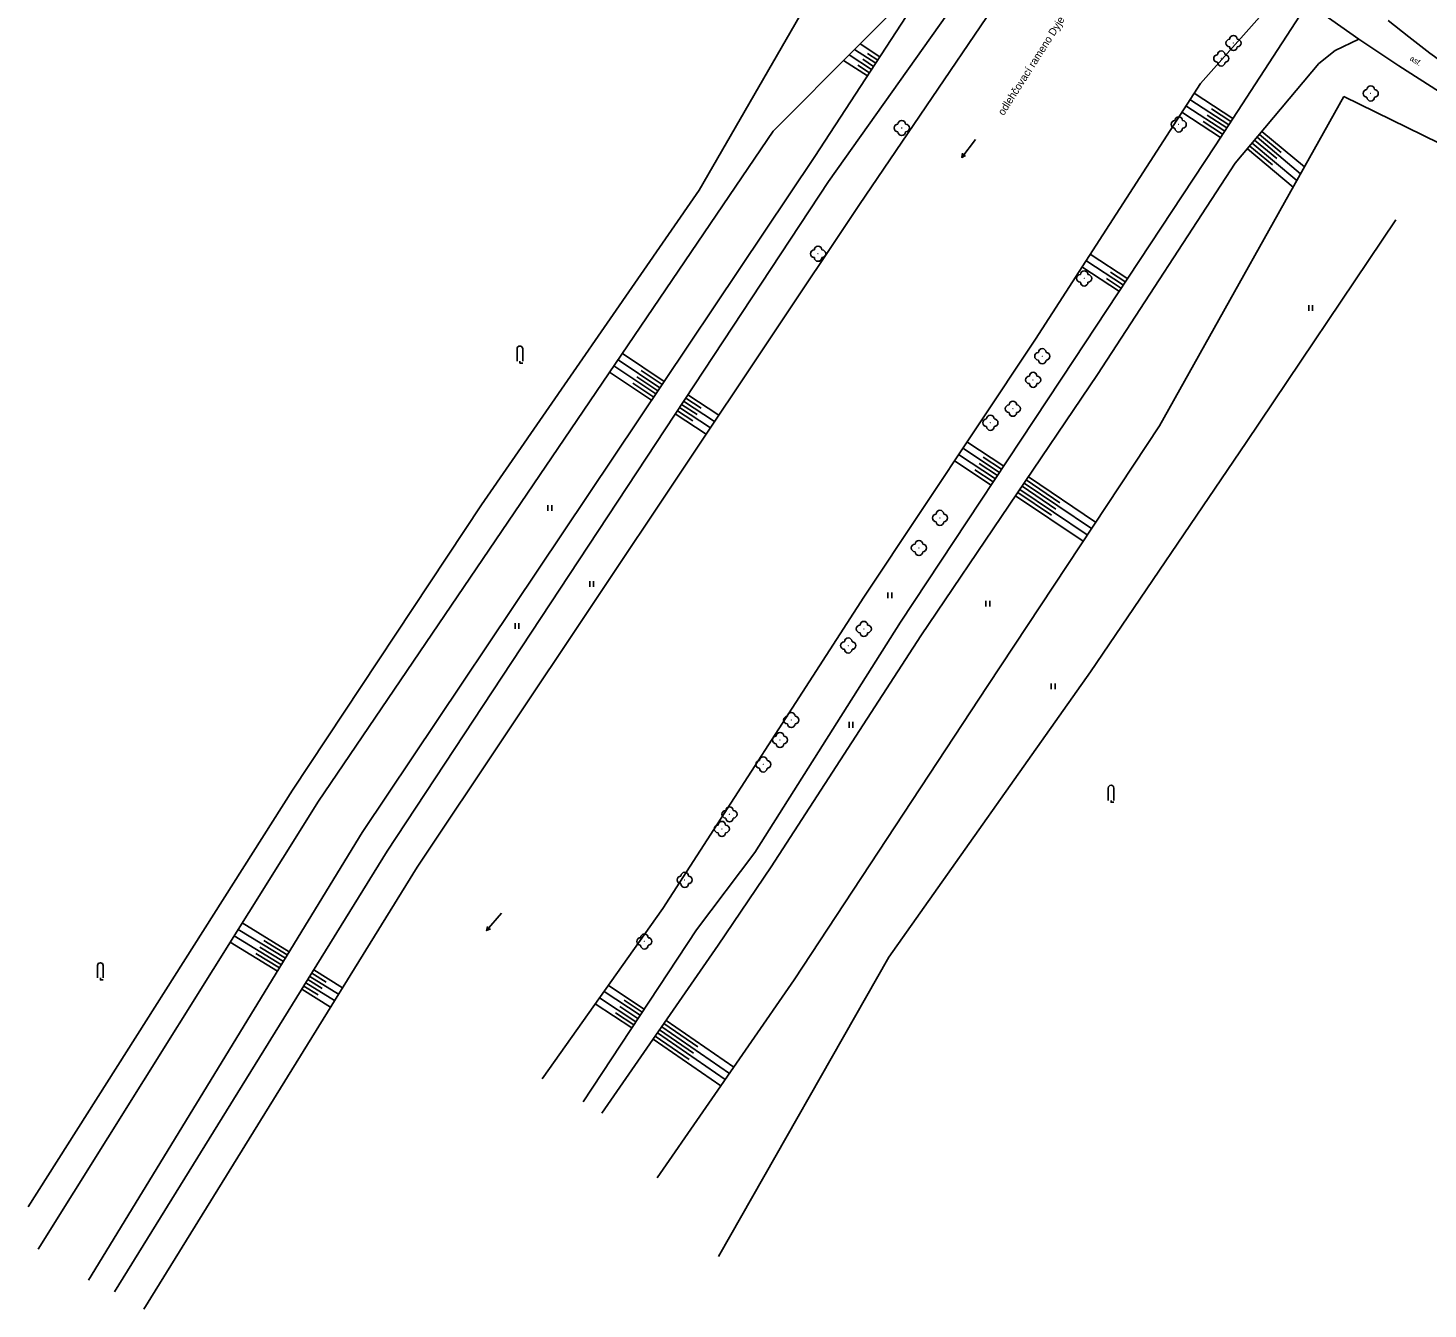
# Model space of a CAD drawing. Extents: x -584400 to -581602, y -1210894 to -1208793.
# Drawn here: x -584235 to -584050.3, y -1210779 to -1210610 of the extents above; entities that cross this region are included whole.
import ezdxf

# ---------------------------------------------------------------- set-up
doc = ezdxf.new("R2010")
doc.units = 0
for name, color, linetype in [('NÁZVY_ULIC_TOK_SMĚR', 7, 'Continuous'), ('POMOC_POPIS', 7, 'Continuous'), ('ROZHRANÍ_PLOCH', 7, 'Continuous'), ('VÝŠKOPIS', 7, 'Continuous'), ('ZELEŇ', 7, 'Continuous'), ('ZN_KULTUR', 7, 'Continuous')]:
    doc.layers.add(name, color=color, linetype=linetype)

msp = doc.modelspace()

# ---------------------------------------------------------------- linework, layer by layer
at = {"layer": 'ROZHRANÍ_PLOCH'}
for points in [[(-584066.62, -1210607.37), (-584078.39, -1210625.49)], [(-584064.18, -1210608.08), (-584059.45, -1210611.42)], [(-584055.57, -1210608.97), (-584052.86, -1210611.14), (-584050.1, -1210613.26), (-584047.29, -1210615.31), (-584044.44, -1210617.3), (-584041.54, -1210619.22), (-584038.59, -1210621.07), (-584035.61, -1210622.86), (-584032.58, -1210624.57), (-584029.52, -1210626.22), (-584026.46, -1210627.78)], [(-584059.45, -1210611.42), (-584054.15, -1210614.94), (-584048.81, -1210618.39), (-584043.42, -1210621.78), (-584037.99, -1210625.09), (-584032.52, -1210628.34), (-584028.45, -1210630.7), (-584023.61, -1210633.29), (-584018.73, -1210635.8), (-584011.41, -1210639.41)], [(-584080.35, -1210617.26), (-584102.09, -1210650.99)], [(-584125.3, -1210633.25), (-584183.66, -1210720.68), (-584219.68, -1210778.97)], [(-584167.17, -1210748.62), (-584151.23, -1210726.11), (-584124.75, -1210685.03), (-584102.09, -1210650.99)]]:
    msp.add_lwpolyline(points, dxfattribs=at)
at = {"layer": 'VÝŠKOPIS'}
for points in [[(-584102.28, -1210591.95), (-584129.41, -1210630.21)], [(-584125.3, -1210633.25), (-584098.96, -1210594.41)], [(-584114.43, -1210601.2), (-584136.67, -1210623.55), (-584196.66, -1210711.95), (-584233.64, -1210771.09)], [(-584114.43, -1210601.2), (-584131.19, -1210626.89)], [(-584069.73, -1210605.31), (-584080.35, -1210617.26)], [(-584136.95, -1210720.65), (-584117.2, -1210690.14), (-584093.91, -1210655.69), (-584075.74, -1210627.81), (-584064.72, -1210614.64), (-584062.58, -1210612.91), (-584059.45, -1210611.42)], [(-584122.62, -1210613.76), (-584125.23, -1210612.06)], [(-584123.72, -1210615.44), (-584126.67, -1210613.51)], [(-584123.17, -1210614.6), (-584125.95, -1210612.78)], [(-584122.9, -1210614.18), (-584124.25, -1210613.3)], [(-584124.26, -1210616.27), (-584127.4, -1210614.23)], [(-584123.99, -1210615.85), (-584125.51, -1210614.86)], [(-584123.44, -1210615.02), (-584124.88, -1210614.08)], [(-584061.43, -1210619), (-584085.74, -1210662.43)], [(-584076.59, -1210622.72), (-584081.72, -1210619.39)], [(-584076.05, -1210621.88), (-584081.18, -1210618.55)], [(-584017.95, -1210638.28), (-584027.91, -1210635.39), (-584061.43, -1210619)], [(-584077.68, -1210624.4), (-584082.81, -1210621.07)], [(-584077.14, -1210623.56), (-584082.26, -1210620.23)], [(-584076.32, -1210622.3), (-584078.89, -1210620.64)], [(-584077.41, -1210623.98), (-584079.97, -1210622.31)], [(-584076.86, -1210623.14), (-584079.43, -1210621.47)], [(-584073.19, -1210624.76), (-584070.28, -1210627.19)], [(-584072.87, -1210624.38), (-584067.13, -1210629.18)], [(-584072.55, -1210623.99), (-584069.71, -1210626.37)], [(-584072.23, -1210623.61), (-584066.63, -1210628.29)], [(-584078.39, -1210625.49), (-584097, -1210653.69), (-584119.88, -1210688.37), (-584139.11, -1210718.76)], [(-584074.15, -1210625.91), (-584068.12, -1210630.96)], [(-584073.83, -1210625.53), (-584070.85, -1210628.02)], [(-584073.51, -1210625.14), (-584067.63, -1210630.07)], [(-584190.88, -1210716.08), (-584131.19, -1210626.89)], [(-584129.41, -1210630.21), (-584187.58, -1210718.58)], [(-584095.98, -1210641.47), (-584091.02, -1210644.73)], [(-584095.44, -1210640.63), (-584090.47, -1210643.89)], [(-584094.9, -1210639.79), (-584089.92, -1210643.06)], [(-584092.73, -1210643.01), (-584090.74, -1210644.31)], [(-584092.18, -1210642.17), (-584090.19, -1210643.48)], [(-584152.17, -1210658.24), (-584157.7, -1210654.54)], [(-584151.62, -1210657.41), (-584157.14, -1210653.72)], [(-584151.06, -1210656.58), (-584156.58, -1210652.89)], [(-584152.73, -1210659.08), (-584158.26, -1210655.37)], [(-584151.9, -1210657.83), (-584154.66, -1210655.98)], [(-584151.34, -1210657), (-584154.1, -1210655.15)], [(-584152.45, -1210658.66), (-584155.22, -1210656.81)], [(-584149.05, -1210660.04), (-584144.97, -1210662.72)], [(-584148.77, -1210659.62), (-584146.73, -1210660.96)], [(-584148.5, -1210659.2), (-584144.42, -1210661.89)], [(-584148.22, -1210658.79), (-584146.18, -1210660.13)], [(-584147.95, -1210658.37), (-584143.86, -1210661.06)], [(-584149.6, -1210660.88), (-584145.53, -1210663.55)], [(-584149.32, -1210660.46), (-584147.29, -1210661.8)], [(-584151.98, -1210761.65), (-584133.93, -1210735.56), (-584108.39, -1210696.72), (-584085.74, -1210662.43)], [(-584106.83, -1210668.6), (-584111.68, -1210665.4)], [(-584106.28, -1210667.76), (-584111.13, -1210664.57)], [(-584107.94, -1210670.26), (-584112.79, -1210667.06)], [(-584107.38, -1210669.43), (-584112.24, -1210666.23)], [(-584107.11, -1210669.01), (-584109.53, -1210667.41)], [(-584106.56, -1210668.18), (-584108.98, -1210666.58)], [(-584107.66, -1210669.85), (-584110.09, -1210668.25)], [(-584103.03, -1210669.18), (-584094.16, -1210675.17)], [(-584104.15, -1210670.83), (-584095.26, -1210676.84)], [(-584103.87, -1210670.42), (-584099.43, -1210673.42)], [(-584103.59, -1210670), (-584094.71, -1210676.01)], [(-584103.31, -1210669.59), (-584098.87, -1210672.59)], [(-584104.71, -1210671.66), (-584095.81, -1210677.68)], [(-584104.43, -1210671.25), (-584099.98, -1210674.25)], [(-584190.88, -1210716.08), (-584227, -1210775.16)], [(-584223.54, -1210776.71), (-584187.58, -1210718.58)], [(-584161.77, -1210751.62), (-584146.8, -1210728.95), (-584139.11, -1210718.76)], [(-584136.95, -1210720.65), (-584143.96, -1210730.96), (-584159.27, -1210753.13)], [(-584200.51, -1210731.83), (-584206.72, -1210728.04)], [(-584201.55, -1210733.54), (-584207.78, -1210729.73)], [(-584201.03, -1210732.69), (-584207.25, -1210728.88)], [(-584202.08, -1210734.39), (-584208.31, -1210730.58)], [(-584201.81, -1210733.96), (-584204.93, -1210732.06)], [(-584201.29, -1210733.11), (-584204.4, -1210731.21)], [(-584200.77, -1210732.26), (-584203.88, -1210730.36)], [(-584198.05, -1210735.51), (-584196.16, -1210736.68)], [(-584197.79, -1210735.09), (-584194.01, -1210737.43)], [(-584197.53, -1210734.66), (-584195.64, -1210735.83)], [(-584197.27, -1210734.24), (-584193.48, -1210736.58)], [(-584198.84, -1210736.79), (-584195.06, -1210739.13)], [(-584198.58, -1210736.36), (-584196.69, -1210737.53)], [(-584198.32, -1210735.94), (-584194.53, -1210738.28)], [(-584154.24, -1210740.22), (-584159, -1210737.08)], [(-584153.69, -1210739.39), (-584158.42, -1210736.27)], [(-584155.35, -1210741.89), (-584160.16, -1210738.72)], [(-584154.79, -1210741.06), (-584159.58, -1210737.9)], [(-584154.52, -1210740.64), (-584156.9, -1210739.07)], [(-584153.97, -1210739.81), (-584156.34, -1210738.24)], [(-584155.07, -1210741.47), (-584157.47, -1210739.89)], [(-584151.11, -1210741.31), (-584146.64, -1210744.39)], [(-584150.82, -1210740.9), (-584141.89, -1210747.07)], [(-584152.24, -1210742.96), (-584147.78, -1210746.04)], [(-584151.96, -1210742.55), (-584143.03, -1210748.71)], [(-584151.68, -1210742.13), (-584147.21, -1210745.22)], [(-584151.39, -1210741.72), (-584142.46, -1210747.89)], [(-584152.53, -1210743.37), (-584143.6, -1210749.53)]]:
    msp.add_lwpolyline(points, dxfattribs=at)
at = {"layer": 'ZELEŇ'}
for points in [[(-584234.97, -1210765.47), (-584200.09, -1210710.52), (-584175.16, -1210672.88), (-584146.43, -1210631.34), (-584119.89, -1210585.31)], [(-584143.9, -1210772.05), (-584121.42, -1210732.55), (-584094.82, -1210694.89), (-584074.31, -1210664.64), (-584054.57, -1210635.28)]]:
    msp.add_lwpolyline(points, dxfattribs=at)
for centre in [(-584075.98, -1210611.94), (-584077.59, -1210613.98), (-584057.88, -1210618.59), (-584119.73, -1210623.15), (-584083.2, -1210622.68), (-584130.76, -1210639.74), (-584095.67, -1210643), (-584101.2, -1210653.26), (-584102.4, -1210656.38), (-584105.08, -1210660.19), (-584108.04, -1210662.04), (-584114.69, -1210674.59), (-584117.47, -1210678.56), (-584124.73, -1210689.24), (-584126.79, -1210691.43), (-584134.31, -1210701.26), (-584135.79, -1210703.89), (-584137.99, -1210707.12), (-584142.45, -1210713.7), (-584143.46, -1210715.63), (-584148.36, -1210722.35), (-584153.68, -1210730.48)]:
    msp.add_circle(centre, 0.0005, dxfattribs=at)
for centre, start, end in [((-584076.48, -1210611.94), 90, 270), ((-584075.98, -1210611.44), 0, 180), ((-584075.48, -1210611.94), 270, 90), ((-584078.09, -1210613.98), 90, 270), ((-584077.59, -1210613.48), 0, 180), ((-584077.09, -1210613.98), 270, 90), ((-584075.98, -1210612.44), 180, 360), ((-584077.59, -1210614.48), 180, 360), ((-584057.88, -1210618.09), 0, 180), ((-584058.38, -1210618.59), 90, 270), ((-584057.88, -1210619.09), 180, 360), ((-584057.38, -1210618.59), 270, 90), ((-584120.23, -1210623.15), 90, 270), ((-584119.73, -1210622.65), 0, 180), ((-584119.23, -1210623.15), 270, 90), ((-584083.7, -1210622.68), 90, 270), ((-584083.2, -1210622.18), 0, 180), ((-584082.7, -1210622.68), 270, 90), ((-584119.73, -1210623.65), 180, 360), ((-584083.2, -1210623.18), 180, 360), ((-584131.26, -1210639.74), 90, 270), ((-584130.76, -1210639.24), 0, 180), ((-584130.26, -1210639.74), 270, 90), ((-584130.76, -1210640.24), 180, 360), ((-584096.17, -1210643), 90, 270), ((-584095.67, -1210642.5), 0, 180), ((-584095.17, -1210643), 270, 90), ((-584095.67, -1210643.5), 180, 360), ((-584101.2, -1210652.76), 0, 180), ((-584101.7, -1210653.26), 90, 270), ((-584101.2, -1210653.76), 180, 360), ((-584100.7, -1210653.26), 270, 90), ((-584102.9, -1210656.38), 90, 270), ((-584102.4, -1210655.88), 0, 180), ((-584101.9, -1210656.38), 270, 90), ((-584102.4, -1210656.88), 180, 360), ((-584105.58, -1210660.19), 90, 270), ((-584105.08, -1210659.69), 0, 180), ((-584104.58, -1210660.19), 270, 90), ((-584108.54, -1210662.04), 90, 270), ((-584108.04, -1210661.54), 0, 180), ((-584107.54, -1210662.04), 270, 90), ((-584105.08, -1210660.69), 180, 360), ((-584108.04, -1210662.54), 180, 360), ((-584115.19, -1210674.59), 90, 270), ((-584114.69, -1210674.09), 0, 180), ((-584114.19, -1210674.59), 270, 90), ((-584114.69, -1210675.09), 180, 360), ((-584117.97, -1210678.56), 90, 270), ((-584117.47, -1210678.06), 0, 180), ((-584116.97, -1210678.56), 270, 90), ((-584117.47, -1210679.06), 180, 360), ((-584125.23, -1210689.24), 90, 270), ((-584124.73, -1210688.74), 0, 180), ((-584124.23, -1210689.24), 270, 90), ((-584127.29, -1210691.43), 90, 270), ((-584126.79, -1210690.93), 0, 180), ((-584126.29, -1210691.43), 270, 90), ((-584124.73, -1210689.74), 180, 360), ((-584126.79, -1210691.93), 180, 360), ((-584134.31, -1210700.76), 0, 180), ((-584134.81, -1210701.26), 90, 270), ((-584134.31, -1210701.76), 180, 360), ((-584133.81, -1210701.26), 270, 90), ((-584136.29, -1210703.89), 90, 270), ((-584135.79, -1210703.39), 0, 180), ((-584135.79, -1210704.39), 180, 360), ((-584135.29, -1210703.89), 270, 90), ((-584137.99, -1210706.62), 0, 180), ((-584138.49, -1210707.12), 90, 270), ((-584137.99, -1210707.62), 180, 360), ((-584137.49, -1210707.12), 270, 90), ((-584142.95, -1210713.7), 90, 270), ((-584142.45, -1210713.2), 0, 180), ((-584141.95, -1210713.7), 270, 90), ((-584143.96, -1210715.63), 90, 270), ((-584143.46, -1210715.13), 0, 180), ((-584142.96, -1210715.63), 270, 90), ((-584142.45, -1210714.2), 180, 360), ((-584143.46, -1210716.13), 180, 360), ((-584148.86, -1210722.35), 90, 270), ((-584148.36, -1210721.85), 0, 180), ((-584148.36, -1210722.85), 180, 360), ((-584147.86, -1210722.35), 270, 90), ((-584154.18, -1210730.48), 90, 270), ((-584153.68, -1210729.98), 0, 180), ((-584153.18, -1210730.48), 270, 90), ((-584153.68, -1210730.98), 180, 360)]:
    msp.add_arc(centre, 0.5, start, end, dxfattribs=at)
at = {"layer": 'ZN_KULTUR'}
for p, q in [((-584110, -1210624.65), (-584111.82, -1210627.03)), ((-584066.06, -1210647.26), (-584066.06, -1210646.51)), ((-584065.56, -1210647.26), (-584065.56, -1210646.51)), ((-584170.46, -1210653.92), (-584170.46, -1210652.29)), ((-584169.71, -1210653.92), (-584169.71, -1210652.29)), ((-584166.4, -1210673.66), (-584166.4, -1210672.91)), ((-584165.9, -1210673.66), (-584165.9, -1210672.91)), ((-584160.89, -1210683.67), (-584160.89, -1210682.92)), ((-584160.39, -1210683.67), (-584160.39, -1210682.92)), ((-584121.56, -1210685.19), (-584121.56, -1210684.44)), ((-584121.06, -1210685.19), (-584121.06, -1210684.44)), ((-584108.63, -1210686.3), (-584108.63, -1210685.55)), ((-584108.13, -1210686.3), (-584108.13, -1210685.55)), ((-584170.73, -1210689.22), (-584170.73, -1210688.47)), ((-584170.23, -1210689.22), (-584170.23, -1210688.47)), ((-584100.01, -1210697.18), (-584100.01, -1210696.43)), ((-584099.51, -1210697.18), (-584099.51, -1210696.43)), ((-584126.68, -1210702.27), (-584126.68, -1210701.52)), ((-584126.18, -1210702.27), (-584126.18, -1210701.52)), ((-584092.51, -1210711.86), (-584092.51, -1210710.24)), ((-584091.76, -1210711.86), (-584091.76, -1210710.24)), ((-584172.54, -1210726.74), (-584174.48, -1210729.04)), ((-584225.81, -1210735.29), (-584225.81, -1210733.67)), ((-584225.06, -1210735.29), (-584225.06, -1210733.67))]:
    msp.add_line(p, q, dxfattribs=at)
for points in [[(-584111.32, -1210626.79), (-584111.82, -1210627.03), (-584111.72, -1210626.48)], [(-584170.09, -1210653.92), (-584170.09, -1210654.17), (-584169.71, -1210654.17)], [(-584092.13, -1210711.86), (-584092.13, -1210712.11), (-584091.76, -1210712.11)], [(-584173.96, -1210728.82), (-584174.48, -1210729.04), (-584174.35, -1210728.49)], [(-584225.43, -1210735.29), (-584225.43, -1210735.54), (-584225.06, -1210735.54)]]:
    msp.add_lwpolyline(points, dxfattribs=at)
for centre in [(-584170.09, -1210652.29), (-584092.13, -1210710.24), (-584225.43, -1210733.67)]:
    msp.add_arc(centre, 0.375, 0, 180, dxfattribs=at)

# ---------------------------------------------------------------- texts
at = {"layer": 'NÁZVY_ULIC_TOK_SMĚR'}
msp.add_text('odlehčovací rameno Dyje', height=1, rotation=57.5877, dxfattribs=at).set_placement((-584106.29, -1210621.58))
at = {"layer": 'POMOC_POPIS'}
msp.add_text('asf.', height=0.75, rotation=327.4989, dxfattribs=at).set_placement((-584052.81, -1210614.16))

doc.saveas('drawing.dxf')
